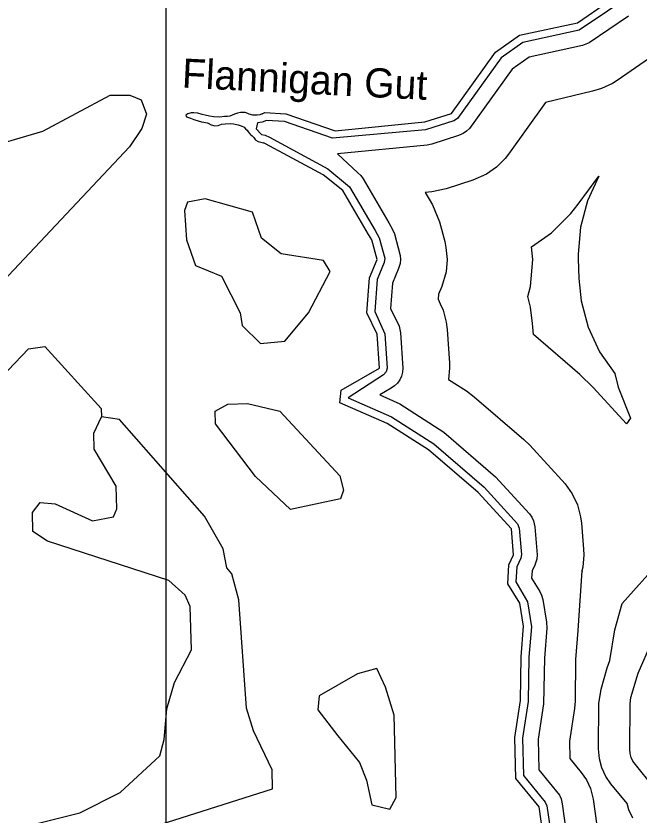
# Model space of a CAD drawing. Extents: x 2532689 to 2764727, y 536648 to 732970.
# Drawn here: x 2681577 to 2684777, y 581670 to 585776 of the extents above; entities that cross this region are included whole.
import ezdxf

# ---------------------------------------------------------------- set-up
doc = ezdxf.new("R2010")
doc.units = 0
for name, color, linetype in [('Exist Hydrographic Buffer Line', 7, 'Continuous'), ('Exist Hydrographic Creek Double Shore', 7, 'Continuous'), ('Exist Hydrographic Creek Single Shore', 7, 'Continuous'), ('Exist Hydrographic Creek Single Shore Label', 7, 'Continuous'), ('Exist Hydrographic Pond Under 1500 Sq Ft', 7, 'Continuous'), ('Map Preparation Inset Cut Line', 7, 'Continuous')]:
    doc.layers.add(name, color=color, linetype=linetype)

msp = doc.modelspace()

# ---------------------------------------------------------------- linework, layer by layer
at = {"layer": 'Exist Hydrographic Buffer Line'}
for points in [[(2684911.2, 586001.4), (2684469.9, 585702.4), (2684180, 585639.5), (2684068.8, 585561.1), (2683845.1, 585249.7), (2683826.7, 585237.2), (2683680.7, 585191.5), (2683203.1, 585147.8), (2682955.6, 585234.2), (2682863.7, 585238.8), (2682841.8, 585230.7), (2682816.8, 585226.3), (2682810, 585196), (2682837.3, 585167.7), (2682857.8, 585163), (2682878.5, 585153.8), (2683179.5, 584991.1), (2683290.9, 584898.7), (2683422.5, 584673.6), (2683443.2, 584635.5), (2683470.9, 584531.3), (2683468.4, 584509), (2683431.9, 584421.5), (2683420.2, 584257.6), (2683472.5, 584143), (2683484.4, 583966.8), (2683479.3, 583946.8), (2683464.5, 583932.1), (2683283.5, 583812.9), (2683506, 583716.4), (2683722.5, 583577.1), (2683981.1, 583354.3), (2684153.3, 583166.1), (2684162.3, 583143.6), (2684173.2, 583009.5), (2684169.5, 582989), (2684149, 582945.8), (2684144.3, 582867.5), (2684203.9, 582764.6), (2684224.2, 582637.2), (2684211.5, 582480.4), (2684208.1, 582253), (2684179.5, 582064.8), (2684184.3, 581872.2), (2684295.6, 581736.6), (2684304, 581716.9), (2684323.5, 581578.4)], [(2684723, 585775.6), (2684521.4, 585637.5), (2684486.9, 585624.2), (2684212.8, 585564.8), (2684126.2, 585503.5), (2683906.4, 585198.2), (2683891.7, 585183.4), (2683874.4, 585171.4), (2683850.8, 585161), (2683713.3, 585117), (2683688.7, 585111.9), (2683227.9, 585067.1), (2683333.7, 584970.5), (2683348.5, 584955.7), (2683360, 584939.1), (2683491.6, 584713.8), (2683508.2, 584685.4), (2683520.5, 584656.1), (2683549.6, 584545.2), (2683551.5, 584524.4), (2683549.6, 584503.6), (2683542.2, 584478.2), (2683510.7, 584402.8), (2683501.4, 584273.2), (2683545.1, 584181.3), (2683552.3, 584148.5), (2683564.4, 583966.8), (2683562.8, 583945.9), (2683557.2, 583925.7), (2683548.4, 583906.8), (2683536.5, 583889.7)], [(2684926.1, 585623.7), (2684665.1, 585444.6), (2684641.3, 585429.7), (2684584.7, 585403.1), (2684537.6, 585389.6), (2684297.7, 585330.8), (2684106.8, 585065.3), (2684090.1, 585043.9), (2684045.9, 584999.6), (2683994.4, 584963.6), (2683923.8, 584932.4), (2683786.3, 584888.4), (2683712.4, 584873.1), (2683678.4, 584869.7), (2683699.1, 584834.4), (2683715.7, 584806), (2683752.2, 584718.3), (2683779.3, 584617.6), (2683785.8, 584586.9), (2683791.4, 584524.4), (2683786.1, 584461.9), (2683763.7, 584385.8), (2683747.3, 584346.5), (2683745.5, 584320), (2683756.5, 584297.1), (2683770.7, 584263.4), (2683786.9, 584202.8), (2683791.8, 584165.1), (2683803.7, 583991.6), (2683804.5, 583966.8), (2683799.4, 583908.5), (2683890.6, 583849.8), (2683931.2, 583819.6), (2684186.3, 583600.1), (2684216.9, 583570.3), (2684398.1, 583371.7), (2684434.2, 583320.4), (2684460.7, 583263.5), (2684476.9, 583202.9), (2684481.2, 583169.8), (2684492.3, 583035.7), (2684493.5, 583006.2), (2684487.9, 582943.7), (2684482.8, 582924.1), (2684485.1, 582919.1)], [(2684712.7, 583680.4), (2684541.7, 583867.3), (2684473.4, 583933.6), (2684234.5, 584139.3), (2684230.4, 584195.4), (2684220.1, 584279.2), (2684205.4, 584334.2), (2684219.1, 584385.5), (2684231.4, 584524.4), (2684225.7, 584590.3), (2684328.6, 584662.5), (2684427.3, 584761.1), (2684464.2, 584808.4), (2684571.6, 584952.4), (2684512.8, 584826), (2684476.7, 584691.3), (2684464.4, 584552.4), (2684464.8, 584528.8), (2684467.6, 584427.1), (2684479.7, 584311.8), (2684515.6, 584177.1), (2684574.7, 584050.7), (2684652.4, 583939.5), (2684670.6, 583869), (2684733.8, 583708.4), (2684712.7, 583680.4)], [(2683536.5, 583889.7), (2683521.7, 583874.8), (2683504.3, 583862.7), (2683446.7, 583829.6), (2683549.2, 583783.7), (2683774.8, 583637.7), (2684039.9, 583408.2), (2684214.4, 583217.5), (2684226.5, 583200.4), (2684235.3, 583181.5), (2684241.9, 583150.2), (2684253.6, 583006.2), (2684251.7, 582985.4), (2684241.7, 582954.6), (2684227.7, 582925.4), (2684225.5, 582887.8), (2684268.5, 582817.9), (2684277.2, 582799), (2684282.7, 582778.1), (2684302.8, 582660.6), (2684304, 582630.7), (2684291.5, 582476.6), (2684287.2, 582241.1), (2684259.7, 582059.8), (2684263.4, 581901.6), (2684368.6, 581771.3), (2684377.2, 581752.3), (2684383.2, 581728.1), (2684403.5, 581580.3)], [(2684689.9, 582756.1), (2684880.6, 582969.1), (2684905.6, 583041.6), (2684931.5, 583155), (2684969, 583252.4), (2685041, 583380), (2685069.5, 583423.1), (2685246.4, 583652.7), (2685235.2, 583676.7)], [(2684482.8, 582924.1), (2684463.5, 582617.6), (2684451.2, 582469), (2684448.6, 582255.2), (2684445.3, 582217.1), (2684420.1, 582049.6), (2684421.9, 581960.6), (2684481, 581888.9), (2684507, 581851.2), (2684527.5, 581807), (2684541.7, 581750.6), (2684560.7, 581616.8)], [(2684569.6, 582009.7), (2684571.4, 582243), (2684582.1, 582316.8), (2684613, 582426.5), (2684626.6, 582463.6), (2684653.2, 582621.1), (2684689.9, 582756.1)], [(2685008.6, 581574.3), (2684883.5, 581733), (2684874.7, 581751.9), (2684869.3, 581772.8), (2684864.4, 581800.1), (2684745.5, 581947.3), (2684736.7, 581966.3), (2684731.3, 581986.6), (2684729.5, 582008.4), (2684731.5, 582241.6), (2684736.1, 582273.2), (2684772.8, 582398.8), (2684843.7, 582559.2), (2684864, 582590.7)], [(2684586.6, 581911.6), (2684573.7, 581958.7), (2684569.6, 582009.7)], [(2684745.1, 581653), (2684724.6, 581697.2), (2684715.8, 581729), (2684633.3, 581829.5), (2684607.1, 581867.4), (2684586.6, 581911.6)]]:
    msp.add_lwpolyline(points, dxfattribs=at)
at = {"layer": 'Exist Hydrographic Creek Double Shore'}
for p, q in [((2682842.4, 585273), (2682855.5, 585279.3)), ((2682855.5, 585279.3), (2682963.4, 585273.9))]:
    msp.add_line(p, q, dxfattribs=at)
for points in [[(2683676.8, 585231.4), (2683814.4, 585275.3), (2684040.5, 585589.8), (2684163.3, 585676.9), (2684461.5, 585741.4), (2684621, 585850.9)], [(2682736.6, 585279.9), (2682730.9, 585279.7), (2682714.9, 585277.2), (2682699.3, 585270.7), (2682675.5, 585261.9), (2682663.6, 585259.6), (2682647.6, 585259), (2682621.8, 585256.2), (2682593.7, 585257.3), (2682571.5, 585260.7), (2682549.4, 585266.1), (2682533.2, 585269.6), (2682511, 585276.8), (2682490.9, 585278.2), (2682477, 585277.8), (2682459.2, 585273.2), (2682449.1, 585266.9), (2682453.6, 585257), (2682473.7, 585251.6), (2682489.9, 585244.1), (2682512.3, 585236.8), (2682530.5, 585231.4), (2682542.4, 585229.7), (2682558.6, 585226.2), (2682564.8, 585224.4), (2682578.9, 585216.8), (2682599.2, 585211.4), (2682615, 585213.9), (2682633, 585220.5), (2682650.7, 585221.1), (2682680.6, 585224), (2682695, 585222)], [(2682842.4, 585273), (2682829.5, 585268.8), (2682815.5, 585266.3), (2682793.4, 585265.6), (2682775.1, 585271.1), (2682767.1, 585274.8), (2682754.8, 585280.5), (2682736.6, 585279.9)], [(2682963.4, 585273.9), (2683216.4, 585185.5), (2683676.8, 585231.4)], [(2682695, 585222), (2682719, 585217.2), (2682733.1, 585211.6), (2682749.5, 585204.1), (2682755.7, 585196.3), (2682763.9, 585188.6), (2682770.2, 585180.7), (2682778.4, 585170.9), (2682782.5, 585167), (2682790.7, 585159.3), (2682798.9, 585151.5), (2682805.5, 585141.7), (2682809.4, 585137.9), (2682821.7, 585130.2), (2682848.8, 585124)], [(2683388, 584653.5), (2683256.4, 584878.5), (2683154.5, 584959.8), (2682859.4, 585118.6), (2682848.8, 585124)], [(2684283.5, 581577.4), (2684264.4, 581711.2), (2684144.5, 581857.4), (2684139.6, 582067.4), (2684168.5, 582259), (2684171.6, 582482.4), (2684184.5, 582640.5), (2684164.6, 582757.9), (2684103.5, 582857.3), (2684109.4, 582956), (2684133.4, 583006.2), (2684122.5, 583140.4), (2683951.5, 583327.2), (2683696.4, 583546.8), (2683484.4, 583682.7), (2683240.4, 583787.8), (2683247.4, 583853.7), (2683444.4, 583966.8), (2683432.5, 584140.3), (2683379.4, 584249.8), (2683392.6, 584430.9), (2683431.5, 584524.4), (2683404.5, 584625.1), (2683388, 584653.5)]]:
    msp.add_lwpolyline(points, dxfattribs=at)
at = {"layer": 'Exist Hydrographic Creek Single Shore'}
for points in [[(2679995.5, 582803.2), (2679954.4, 582795), (2677525.6, 585061.1), (2677524.6, 585113.6), (2677599.4, 585146.1), (2680542.5, 585117.1), (2681077.5, 585053.3), (2681376.5, 585085.1), (2681715.4, 585184.1), (2682061.4, 585368.8), (2682161.4, 585369.6), (2682220.5, 585345.7), (2682247.5, 585271.2), (2682223.4, 585198), (2682159.4, 585103.6), (2679995.5, 582803.2)], [(2680189.6, 580598), (2680143.5, 581824.2), (2680129.6, 582414.7), (2680242.5, 582599.8), (2681641.4, 584064.8), (2681724.5, 584078), (2682015.4, 583758.1), (2682016.5, 583715.4)], [(2680335.6, 578952.4), (2680430.6, 578828.1), (2680666.6, 578709.6), (2680840.7, 578739.6), (2680931.5, 578772.8), (2682070.6, 579974.5), (2682076.5, 580060.2), (2681394.5, 580751.7), (2681354.5, 580999.6), (2681384.5, 581168.3), (2681424.5, 581245.4), (2681514.5, 581327.8), (2681670.5, 581416.2), (2682895.5, 581803.8), (2682892.4, 581902.2), (2682796.5, 582101.9), (2682760.6, 582218.6), (2682722.4, 582775.3), (2682685.5, 582908.5), (2682659.5, 582940.2), (2682641.5, 583038), (2682545.5, 583204.8), (2682108.5, 583702.7), (2682016.5, 583715.4)], [(2681416.5, 581560.3), (2681905.5, 581681.8), (2682111.6, 581785.4), (2682315.6, 581974.2), (2682338.6, 582057.2), (2682351.5, 582215.3), (2682390.5, 582351.5), (2682478.4, 582519.2), (2682472.5, 582742.2), (2682446.4, 582800.3), (2682361.6, 582875.7), (2681739.4, 583077.2), (2681663.6, 583126.6), (2681661.5, 583225), (2681701.5, 583275.9), (2681777.6, 583269.1), (2681970.5, 583181.7), (2682078.6, 583202.4), (2682094.6, 583242.5), (2682091.5, 583360.6), (2681978.5, 583549.7), (2681976.5, 583631.7), (2682016.5, 583715.4)]]:
    msp.add_lwpolyline(points, dxfattribs=at)
at = {"layer": 'Exist Hydrographic Pond Under 1500 Sq Ft'}
for points in [[(2682833.4, 584093.2), (2682957.4, 584104.7), (2683079.4, 584250.9), (2683191.4, 584462.2), (2683156.5, 584519.9), (2682939.4, 584553.8), (2682837.5, 584635), (2682792.4, 584767.9), (2682549.4, 584836.8), (2682457.5, 584820), (2682442.6, 584776.7), (2682453.4, 584626.1), (2682498.5, 584493.4), (2682633.5, 584439.7), (2682729.4, 584249.8), (2682739.5, 584184.6), (2682833.4, 584093.2)], [(2682986.6, 583239.1), (2682807.5, 583409.2), (2682601.5, 583679.9), (2682599.4, 583745.6), (2682665.4, 583781), (2682765.5, 583785), (2682932.4, 583745.9), (2683240.4, 583413.5), (2683259.5, 583338.7), (2683243.5, 583295.4), (2682986.6, 583239.1)], [(2683405.5, 581722.6), (2683497.5, 581700), (2683529.5, 581760.4), (2683519.5, 582183.6), (2683474.6, 582326.3), (2683430.5, 582423), (2683331.5, 582396), (2683133.6, 582283), (2683127.4, 582210.5), (2683230.6, 582076.7), (2683341.5, 581940), (2683377.6, 581849.5), (2683405.5, 581722.6)]]:
    msp.add_lwpolyline(points, dxfattribs=at)
at = {"layer": 'Map Preparation Inset Cut Line'}
msp.add_lwpolyline([(2682347.2, 562752.7), (2695930.4, 562752.7), (2695930.4, 589310.3), (2682347.2, 589310.3)], close=True, dxfattribs=at)

# ---------------------------------------------------------------- texts
at = {"layer": 'Exist Hydrographic Creek Single Shore Label'}
msp.add_text('Flannigan Gut', height=150, rotation=357.1159, dxfattribs=at).set_placement((2682427.1, 585408.3))

doc.saveas('drawing.dxf')
